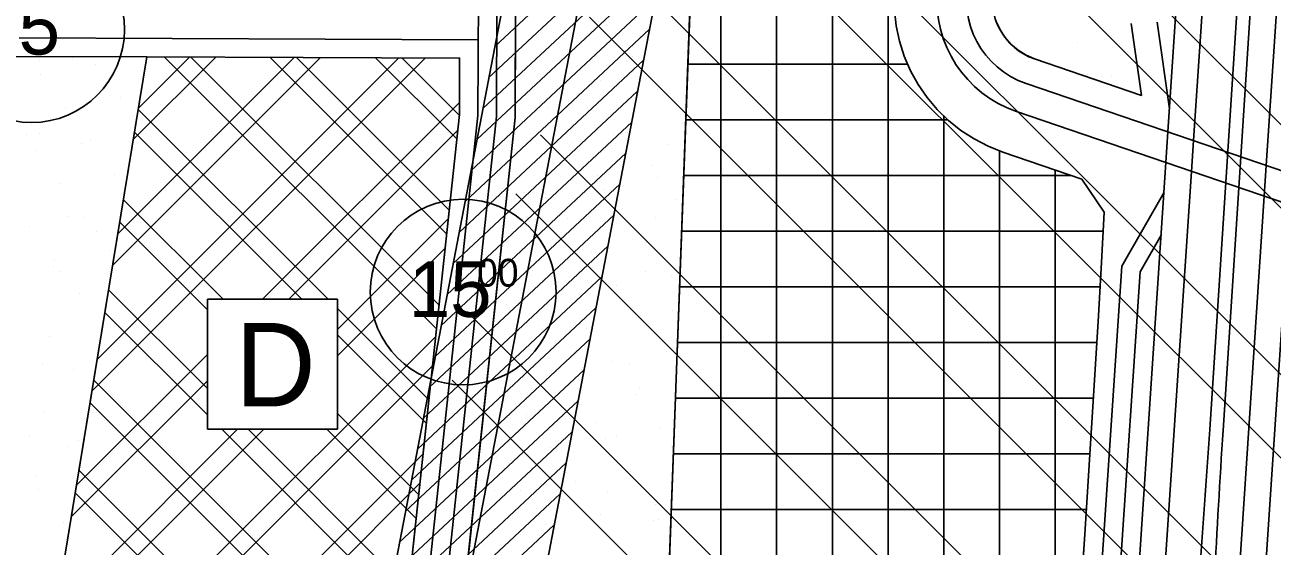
# Model space of a CAD drawing. Extents: x 419109 to 421295, y 4452223 to 4457798.
# Drawn here: x 419965 to 420300.6, y 4456175.4 to 4456315.8 of the extents above; entities that cross this region are included whole.
import ezdxf

# ---------------------------------------------------------------- set-up
doc = ezdxf.new("R2010")
doc.units = 0
for name, color, linetype in [('ADAKENARI', 7, 'Continuous'), ('KALDIRIM_ALT', 7, 'Continuous'), ('KALDIRIM_FAT', 7, 'Continuous'), ('KD_DAIRE', 7, 'Continuous'), ('KD_YGEN', 7, 'Continuous'), ('PL_AYA_PARK_DINLENME', 7, 'Continuous'), ('PL_K_DEPOLAMA', 7, 'Continuous'), ('PL_PASIF_YESIL', 7, 'Continuous'), ('PL_TİCARET', 7, 'Continuous'), ('RAYLI_TOPLU_TAŞIMA_HATTI', 7, 'Continuous'), ('SEMBOL_FAT', 7, 'Continuous'), ('SN_TR_SIVILASMA', 7, 'Continuous'), ('TA_ENH_154', 7, 'Continuous'), ('TA_ENH_KORUMA', 7, 'Continuous'), ('TA_ENH_TARAMA', 7, 'Continuous'), ('TRFAT_DEPOLAMA', 7, 'Continuous'), ('TRFAT_PARKALANI', 7, 'Continuous'), ('TRFAT_TİCARET', 7, 'Continuous')]:
    doc.layers.add(name, color=color, linetype=linetype)

msp = doc.modelspace()

# ---------------------------------------------------------------- linework, layer by layer
at = {"layer": 'ADAKENARI'}
for p, q in [((420097.25, 4456393.24), (420096.85, 4456290.79)), ((420137.25, 4456140.22), (420144.28, 4456329.84)), ((420198.97, 4456319.75), (420199.44, 4456315.53)), ((420265.41, 4456296.79), (420262.66, 4456316.18)), ((420199.44, 4456315.53), (420200.32, 4456311.38)), ((420200.32, 4456311.38), (420201.61, 4456307.33)), ((419962.3, 4456307.28), (419997.77, 4456307.14)), ((419997.77, 4456307.14), (419969.35, 4456133.92)), ((419997.77, 4456307.14), (420081.92, 4456306.81)), ((420081.92, 4456306.81), (420081.86, 4456291.61)), ((420201.61, 4456307.33), (420203.28, 4456303.43)), ((420265.41, 4456296.79), (420236.68, 4456306.61)), ((420203.28, 4456303.43), (420205.33, 4456299.71)), ((420205.33, 4456299.71), (420207.74, 4456296.21)), ((420207.74, 4456296.21), (420210.48, 4456292.97)), ((420210.48, 4456292.97), (420213.52, 4456290)), ((420081.86, 4456291.61), (420065.8, 4456141.07)), ((420096.85, 4456290.79), (420079.28, 4456126.03)), ((420213.52, 4456290), (420216.84, 4456287.36)), ((420216.84, 4456287.36), (420220.4, 4456285.05)), ((420220.4, 4456285.05), (420224.17, 4456283.1)), ((420224.17, 4456283.1), (420228.12, 4456281.53)), ((420228.12, 4456281.53), (420249.38, 4456274.26)), ((420249.38, 4456274.26), (420255.38, 4456265.35)), ((420255.38, 4456265.35), (420254.68, 4456251.76)), ((420254.68, 4456251.76), (420253.77, 4456235.85)), ((420253.77, 4456235.85), (420250.21, 4456178.64)), ((420250.21, 4456178.64), (420249.27, 4456165.37))]:
    msp.add_line(p, q, dxfattribs=at)
msp.add_arc((420242.12, 4456322.5), 16.8, 79.1508, 251.1259, dxfattribs=at)
at = {"layer": 'KALDIRIM_ALT'}
for p, q in [((420272.58, 4456286.94), (420272.03, 4456278.67)), ((420279.44, 4456284.59), (420278.89, 4456276.32)), ((420299.04, 4456277.89), (420298.49, 4456269.62))]:
    msp.add_line(p, q, dxfattribs=at)
at = {"layer": 'KALDIRIM_FAT'}
for p, q in [((420343.18, 4457347.73), (420272.58, 4456286.94)), ((420350.17, 4457347.26), (420279.44, 4456284.59)), ((420370.12, 4457345.92), (420299.04, 4456277.89)), ((420087.26, 4456394.34), (420086.85, 4456291.34)), ((420092.26, 4456393.79), (420091.85, 4456291.06)), ((420272.99, 4456293.14), (420269.69, 4456316.51)), ((419963.43, 4456312.27), (420086.94, 4456311.79)), ((420346.38, 4456261.71), (420234.42, 4456299.98)), ((420086.85, 4456291.34), (420070.59, 4456138.85)), ((420091.85, 4456291.06), (420075.56, 4456138.32)), ((420343.74, 4456254.15), (420231.84, 4456292.41)), ((420272.03, 4456278.67), (420260.32, 4456102.71)), ((420278.89, 4456276.32), (420267.3, 4456102.24)), ((420260.15, 4456250.77), (420271.49, 4456270.5)), ((420298.49, 4456269.62), (420287.26, 4456100.91)), ((420305.35, 4456267.28), (420294.24, 4456100.44)), ((420265.06, 4456249.28), (420270.73, 4456259.15)), ((420260.15, 4456250.77), (420250.34, 4456103.38)), ((420265.06, 4456249.28), (420255.33, 4456103.04))]:
    msp.add_line(p, q, dxfattribs=at)
for centre, radius, start, end in [((420242.09, 4456322.41), 31.7, 98.7856, 251.1263), ((420242.12, 4456322.5), 23.8, 79.1508, 251.1259)]:
    msp.add_arc(centre, radius, start, end, dxfattribs=at)
at = {"layer": 'KD_DAIRE'}
for centre in [(419966.74, 4456314.48), (420082.89, 4456243.82)]:
    msp.add_circle(centre, 25, dxfattribs=at)
at = {"layer": 'PL_AYA_PARK_DINLENME'}
for points in [[(420104.23, 4456485.35), (420118.58, 4456602.84), (420160.15, 4456599.01), (420169.46, 4456547.15), (420173.29, 4456509.33), (420154.72, 4456475.01), (420147.91, 4456430.31), (420144.75, 4456342.83), (420144.28, 4456329.84), (420137.25, 4456140.22), (420129.3, 4456138.28), (420127.15, 4456137.75), (420107.76, 4456133), (420085.19, 4456127.47), (420079.28, 4456126.03), (420096.85, 4456290.79), (420097.25, 4456393.24), (420117.08, 4456483.82)], [(419877.03, 4456149.07), (419946.16, 4456314.89), (419962.3, 4456307.28), (419997.77, 4456307.14), (419969.35, 4456133.92)]]:
    msp.add_lwpolyline(points, close=True, dxfattribs=at)
at = {"layer": 'PL_K_DEPOLAMA'}
msp.add_lwpolyline([(420081.86, 4456291.61), (420065.8, 4456141.07), (420062.57, 4456137.38), (420016.72, 4456126.15), (419969.35, 4456133.92), (419997.77, 4456307.14), (420081.92, 4456306.81)], close=True, dxfattribs=at)
at = {"layer": 'PL_PASIF_YESIL'}
msp.add_lwpolyline([(420262.66, 4456316.18), (420265.41, 4456296.79), (420236.68, 4456306.61), (420234.37, 4456307.6), (420232.22, 4456308.92), (420230.31, 4456310.56), (420228.65, 4456312.46), (420227.3, 4456314.58), (420226.28, 4456316.89)], dxfattribs=at)
at = {"layer": 'PL_TİCARET'}
msp.add_lwpolyline([(420198.97, 4456319.75), (420199.44, 4456315.53), (420200.32, 4456311.38), (420201.61, 4456307.33), (420203.28, 4456303.43), (420205.33, 4456299.71), (420207.74, 4456296.21), (420210.48, 4456292.97), (420213.52, 4456290), (420216.84, 4456287.36), (420220.4, 4456285.05), (420224.17, 4456283.1), (420228.12, 4456281.53), (420249.38, 4456274.26), (420255.38, 4456265.35), (420254.68, 4456251.76), (420253.77, 4456235.85), (420250.21, 4456178.64), (420249.27, 4456165.37), (420242.82, 4456164.58), (420228.53, 4456162.61), (420201.52, 4456155.96), (420137.25, 4456140.22), (420144.28, 4456329.84)], dxfattribs=at)
at = {"layer": 'RAYLI_TOPLU_TAŞIMA_HATTI'}
for p, q in [((420283.82, 4456206.8), (420295.81, 4456392.35)), ((420287.41, 4456206.57), (420299.41, 4456392.14))]:
    msp.add_line(p, q, dxfattribs=at)
for centre, start, end in [((417290.07, 4456400.29), 354.75781, 356.3021), ((423281.17, 4456013.09), 176.3021, 177.8464)]:
    msp.add_arc(centre, 3000, start, end, dxfattribs=at)
at = {"layer": 'SEMBOL_FAT'}
for p, q in [((420014.05, 4456241.86), (420014.05, 4456206.86)), ((420014.05, 4456241.86), (420049.05, 4456241.86)), ((420049.05, 4456241.86), (420049.05, 4456206.86)), ((420014.05, 4456206.86), (420049.05, 4456206.86))]:
    msp.add_line(p, q, dxfattribs=at)
at = {"layer": 'SN_TR_SIVILASMA'}
for p, q in [((421269.77, 4455322.09), (420183.63, 4456408.23)), ((421269.54, 4455299.87), (420176.15, 4456393.26)), ((421269.08, 4455255.43), (420161.18, 4456363.33)), ((421268.85, 4455233.21), (420151.38, 4456350.68)), ((421268.38, 4455188.77), (420123.47, 4456333.68)), ((421268.15, 4455166.56), (420116.87, 4456317.84)), ((421267.69, 4455122.12), (420103.66, 4456286.14)), ((421267.46, 4455099.9), (420097.06, 4456270.29)), ((421266.99, 4455055.46), (420083.86, 4456238.6)), ((421266.76, 4455033.24), (420079.94, 4456220.06))]:
    msp.add_line(p, q, dxfattribs=at)
at = {"layer": 'TA_ENH_154'}
msp.add_lwpolyline([(419862.83, 4455014.24), (420170.14, 4456613.6), (420230.68, 4456928.68), (420176.89, 4457440.84), (420133.44, 4457787.81)], dxfattribs=at)
at = {"layer": 'TA_ENH_KORUMA'}
msp.add_line((419842.5, 4455014.45), (420150.5, 4456617.38), dxfattribs=at)
msp.add_lwpolyline([(420153.62, 4457787.6), (420196.76, 4457443.12), (420250.88, 4456927.82), (420189.78, 4456609.83), (419883.15, 4455014.02)], dxfattribs=at)
at = {"layer": 'TA_ENH_TARAMA'}
for p, q in [((420091.42, 4456309.93), (420141.07, 4456356.33)), ((420089.82, 4456301.58), (420139.47, 4456347.98)), ((420088.21, 4456293.24), (420137.86, 4456339.64)), ((420086.61, 4456284.9), (420136.26, 4456331.3)), ((420085.01, 4456276.56), (420134.66, 4456322.96)), ((420083.4, 4456268.21), (420133.06, 4456314.62)), ((420081.8, 4456259.87), (420131.45, 4456306.27)), ((420080.2, 4456251.53), (420129.85, 4456297.93)), ((420078.59, 4456243.19), (420128.25, 4456289.59)), ((420076.99, 4456234.85), (420126.64, 4456281.25)), ((420075.39, 4456226.5), (420125.04, 4456272.9)), ((420073.79, 4456218.16), (420123.44, 4456264.56)), ((420072.18, 4456209.82), (420121.83, 4456256.22)), ((420070.58, 4456201.48), (420120.23, 4456247.88)), ((420068.98, 4456193.13), (420118.63, 4456239.54)), ((420067.37, 4456184.79), (420117.03, 4456231.19)), ((420065.77, 4456176.45), (420115.42, 4456222.85)), ((420064.17, 4456168.11), (420113.82, 4456214.51)), ((420062.57, 4456159.77), (420112.22, 4456206.17)), ((420060.96, 4456151.42), (420110.61, 4456197.82)), ((420059.36, 4456143.08), (420109.01, 4456189.48)), ((420057.76, 4456134.74), (420107.41, 4456181.14))]:
    msp.add_line(p, q, dxfattribs=at)
at = {"layer": 'TRFAT_DEPOLAMA'}
for p, q in [((419983.01, 4456217.2), (420072.66, 4456306.84)), ((419984.4, 4456225.66), (420065.61, 4456306.87)), ((419988.56, 4456251.04), (420044.48, 4456306.96)), ((419989.95, 4456259.49), (420037.44, 4456306.98)), ((419994.11, 4456284.87), (420016.31, 4456307.07)), ((419995.5, 4456293.33), (420009.26, 4456307.09)), ((420002.52, 4456307.12), (420075.7, 4456233.94)), ((420009.62, 4456307.09), (420076.39, 4456240.33)), ((420030.92, 4456307.01), (420078.43, 4456259.5)), ((420038.02, 4456306.98), (420079.11, 4456265.89)), ((420059.31, 4456306.9), (420081.16, 4456285.05)), ((420066.41, 4456306.87), (420081.84, 4456291.44)), ((419995.45, 4456292.98), (420046.57, 4456241.86)), ((420028.88, 4456241.86), (420081.87, 4456294.84)), ((419994.45, 4456286.91), (420039.5, 4456241.86)), ((420035.95, 4456241.86), (420081.4, 4456287.3)), ((419991.46, 4456268.69), (420018.29, 4456241.86)), ((419990.46, 4456262.61), (420014.05, 4456239.03)), ((420049.05, 4456233.74), (420078.86, 4456263.55)), ((420049.05, 4456226.67), (420078.02, 4456255.64)), ((419987.47, 4456244.39), (420014.05, 4456217.81)), ((420049.05, 4456239.38), (420073.66, 4456214.77)), ((419986.48, 4456238.31), (420014.05, 4456210.74)), ((420049.05, 4456232.31), (420072.98, 4456208.38)), ((419982.18, 4456138.59), (420075.49, 4456231.89)), ((419978.85, 4456191.82), (420014.05, 4456227.02)), ((419985.72, 4456135.05), (420074.64, 4456223.98)), ((419977.46, 4456183.36), (420014.05, 4456219.95)), ((419983.49, 4456220.09), (420064.26, 4456139.32)), ((419982.49, 4456214.02), (420059.8, 4456136.7)), ((420049.05, 4456211.1), (420070.93, 4456189.21)), ((419971.91, 4456149.53), (420029.24, 4456206.86)), ((419973.3, 4456157.99), (420022.17, 4456206.86)), ((420017.93, 4456206.86), (420067.52, 4456157.26)), ((420025, 4456206.86), (420068.21, 4456163.65)), ((420046.21, 4456206.86), (420070.25, 4456182.82)), ((420000.66, 4456128.79), (420072.11, 4456200.23)), ((419979.5, 4456195.79), (420042.76, 4456132.53)), ((420006.74, 4456127.79), (420071.26, 4456192.32)), ((419978.5, 4456189.72), (420037.08, 4456131.14))]:
    msp.add_line(p, q, dxfattribs=at)
at = {"layer": 'TRFAT_PARKALANI'}
for p, q in [((420107.11, 4456313.71), (420107.11, 4456313.71)), ((420262.99, 4456313.58), (420262.99, 4456313.58)), ((420143.31, 4456309.94), (420143.31, 4456309.94)), ((420248.21, 4456310.98), (420248.21, 4456310.98)), ((419968.9, 4456306.07), (419968.9, 4456306.07)), ((419977.66, 4456306.95), (419977.66, 4456306.95)), ((420112.06, 4456308.6), (420112.06, 4456308.6)), ((420126.83, 4456305.99), (420126.83, 4456305.99)), ((420128.54, 4456307.34), (420128.54, 4456307.34)), ((420142.47, 4456308.31), (420142.47, 4456308.31)), ((420233.44, 4456308.37), (420233.44, 4456308.37)), ((419983.93, 4456305.09), (419983.93, 4456305.09)), ((420113.77, 4456304.73), (420113.77, 4456304.73)), ((419969.16, 4456302.48), (419969.16, 4456302.48)), ((420099, 4456302.13), (420099, 4456302.13)), ((420119.72, 4456300.77), (420119.72, 4456300.77)), ((420250.98, 4456302.47), (420250.98, 4456302.47)), ((420254.87, 4456302), (420254.87, 4456302)), ((420257.27, 4456301.8), (420257.27, 4456301.8)), ((419990.59, 4456296.11), (419990.59, 4456296.11)), ((420135.2, 4456298.36), (420135.2, 4456298.36)), ((419975.82, 4456293.5), (419975.82, 4456293.5)), ((420105.66, 4456293.15), (420105.66, 4456293.15)), ((420109.46, 4456293.82), (420109.46, 4456293.82)), ((420120.43, 4456295.75), (420120.43, 4456295.75)), ((420108.23, 4456291.12), (420108.23, 4456291.12)), ((420141.86, 4456289.38), (420141.86, 4456289.38)), ((419965.43, 4456286.38), (419965.43, 4456286.38)), ((419968.76, 4456286.43), (419968.76, 4456286.43)), ((420123.36, 4456286.29), (420123.36, 4456286.29)), ((420127.09, 4456286.77), (420127.09, 4456286.77)), ((419980.2, 4456283.77), (419980.2, 4456283.77)), ((419982.48, 4456284.52), (419982.48, 4456284.52)), ((420112.32, 4456284.17), (420112.32, 4456284.17)), ((420138.13, 4456283.69), (420138.13, 4456283.69)), ((419967.71, 4456281.92), (419967.71, 4456281.92)), ((419993.11, 4456280.75), (419993.11, 4456280.75)), ((420097.55, 4456281.56), (420097.55, 4456281.56)), ((420133.75, 4456277.79), (420133.75, 4456277.79)), ((419974.37, 4456272.94), (419974.37, 4456272.94)), ((419989.14, 4456275.54), (419989.14, 4456275.54)), ((420104.21, 4456272.58), (420104.21, 4456272.58)), ((420118.98, 4456275.19), (420118.98, 4456275.19)), ((420135.18, 4456274.57), (420135.18, 4456274.57)), ((420099.34, 4456270.61), (420099.34, 4456270.61)), ((420105.12, 4456269.2), (420105.12, 4456269.2)), ((420120.76, 4456271.52), (420120.76, 4456271.52)), ((420125.64, 4456266.21), (420125.64, 4456266.21)), ((420140.41, 4456268.81), (420140.41, 4456268.81)), ((419976.73, 4456264.08), (419976.73, 4456264.08)), ((419981.03, 4456263.96), (419981.03, 4456263.96)), ((420110.87, 4456263.6), (420110.87, 4456263.6)), ((420123.68, 4456264.93), (420123.68, 4456264.93)), ((420134.66, 4456263.99), (420134.66, 4456263.99)), ((419966.26, 4456261.35), (419966.26, 4456261.35)), ((419984.22, 4456260.23), (419984.22, 4456260.23)), ((420096.1, 4456261), (420096.1, 4456261)), ((420132.3, 4456257.23), (420132.3, 4456257.23)), ((419972.92, 4456252.37), (419972.92, 4456252.37)), ((419987.69, 4456254.98), (419987.69, 4456254.98)), ((420117.53, 4456254.62), (420117.53, 4456254.62)), ((419972.73, 4456250.59), (419972.73, 4456250.59)), ((419974.12, 4456249.3), (419974.12, 4456249.3)), ((420101.64, 4456249.51), (420101.64, 4456249.51)), ((420102.76, 4456252.02), (420102.76, 4456252.02)), ((420132.06, 4456249.22), (420132.06, 4456249.22)), ((420116.41, 4456246.9), (420116.41, 4456246.9)), ((420124.19, 4456245.64), (420124.19, 4456245.64)), ((420138.96, 4456248.25), (420138.96, 4456248.25)), ((419979.58, 4456243.39), (419979.58, 4456243.39)), ((420109.42, 4456243.04), (420109.42, 4456243.04)), ((420114.79, 4456244.41), (420114.79, 4456244.41)), ((420094.64, 4456240.43), (420094.64, 4456240.43)), ((420139.14, 4456238.73), (420139.14, 4456238.73)), ((420130.85, 4456236.66), (420130.85, 4456236.66)), ((420099.04, 4456234.74), (420099.04, 4456234.74)), ((420103.3, 4456234.77), (420103.3, 4456234.77)), ((420116.08, 4456234.06), (420116.08, 4456234.06)), ((419971.47, 4456231.81), (419971.47, 4456231.81)), ((420101.31, 4456231.45), (420101.31, 4456231.45)), ((420112.94, 4456227.21), (420112.94, 4456227.21)), ((420137.51, 4456227.68), (420137.51, 4456227.68)), ((419969.78, 4456224.68), (419969.78, 4456224.68)), ((419978.13, 4456222.83), (419978.13, 4456222.83)), ((420107.97, 4456222.47), (420107.97, 4456222.47)), ((420122.74, 4456225.08), (420122.74, 4456225.08)), ((420127.71, 4456224.6), (420127.71, 4456224.6)), ((420093.19, 4456219.87), (420093.19, 4456219.87)), ((420129.4, 4456216.1), (420129.4, 4456216.1)), ((420130.25, 4456218.22), (420130.25, 4456218.22)), ((420094.41, 4456214.25), (420094.41, 4456214.25)), ((420110.34, 4456212.43), (420110.34, 4456212.43)), ((420114.63, 4456213.49), (420114.63, 4456213.49)), ((419970.02, 4456211.25), (419970.02, 4456211.25)), ((420094.7, 4456210.11), (420094.7, 4456210.11)), ((420099.85, 4456210.89), (420099.85, 4456210.89)), ((420118.75, 4456208.57), (420118.75, 4456208.57)), ((420136.06, 4456207.12), (420136.06, 4456207.12)), ((419966.31, 4456204.99), (419966.31, 4456204.99)), ((419976.68, 4456202.27), (419976.68, 4456202.27)), ((419979.29, 4456203.88), (419979.29, 4456203.88)), ((420106.51, 4456201.91), (420106.51, 4456201.91)), ((420121.29, 4456204.51), (420121.29, 4456204.51)), ((420124.24, 4456204.91), (420124.24, 4456204.91)), ((420139.01, 4456202.3), (420139.01, 4456202.3)), ((420091.74, 4456199.3), (420091.74, 4456199.3)), ((420127.95, 4456195.53), (420127.95, 4456195.53)), ((419967.8, 4456194.24), (419967.8, 4456194.24)), ((420113.18, 4456192.93), (420113.18, 4456192.93)), ((419968.56, 4456190.68), (419968.56, 4456190.68)), ((420091.22, 4456190.42), (420091.22, 4456190.42)), ((420098.4, 4456190.32), (420098.4, 4456190.32)), ((420121.64, 4456190.13), (420121.64, 4456190.13)), ((420106, 4456187.81), (420106, 4456187.81)), ((420109.86, 4456188.06), (420109.86, 4456188.06)), ((420134.61, 4456186.55), (420134.61, 4456186.55)), ((419975.22, 4456181.7), (419975.22, 4456181.7)), ((420119.84, 4456183.95), (420119.84, 4456183.95)), ((420134.21, 4456182.38), (420134.21, 4456182.38)), ((420135.54, 4456182.6), (420135.54, 4456182.6)), ((420090.29, 4456178.74), (420090.29, 4456178.74)), ((420098.37, 4456178.42), (420098.37, 4456178.42)), ((420105.06, 4456181.34), (420105.06, 4456181.34)), ((420088.62, 4456175.65), (420088.62, 4456175.65))]:
    msp.add_line(p, q, dxfattribs=at)
at = {"layer": 'TRFAT_TİCARET'}
for p, q in [((420167.25, 4456147.57), (420167.25, 4456498.18)), ((420152.25, 4456143.9), (420152.25, 4456458.82)), ((420182.25, 4456151.24), (420182.25, 4456378.41)), ((420197.25, 4456154.92), (420197.25, 4456378.41)), ((420143.37, 4456305.22), (420202.51, 4456305.22)), ((420142.81, 4456290.22), (420213.29, 4456290.22)), ((420212.25, 4456158.6), (420212.25, 4456291.24)), ((420227.25, 4456162.3), (420227.25, 4456281.87)), ((420242.25, 4456164.5), (420242.25, 4456276.7)), ((420142.26, 4456275.22), (420246.57, 4456275.22)), ((420141.7, 4456260.22), (420255.12, 4456260.22)), ((420141.14, 4456245.22), (420254.31, 4456245.22)), ((420140.59, 4456230.22), (420253.42, 4456230.22)), ((420140.03, 4456215.22), (420252.49, 4456215.22)), ((420139.48, 4456200.22), (420251.55, 4456200.22)), ((420138.92, 4456185.22), (420250.62, 4456185.22))]:
    msp.add_line(p, q, dxfattribs=at)

# ---------------------------------------------------------------- texts
at = {"layer": 'KD_YGEN'}
for s, height, p in [('15', 15, (419952.09, 4456307.78)), ('00', 7.5, (420086.64, 4456245.27)), ('15', 15, (420068.23, 4456237.12))]:
    msp.add_text(s, height=height, dxfattribs=at).set_placement(p)
at = {"layer": 'SEMBOL_FAT'}
msp.add_text('D', height=22.5, dxfattribs=at).set_placement((420021.49, 4456213.02))

doc.saveas('drawing.dxf')
